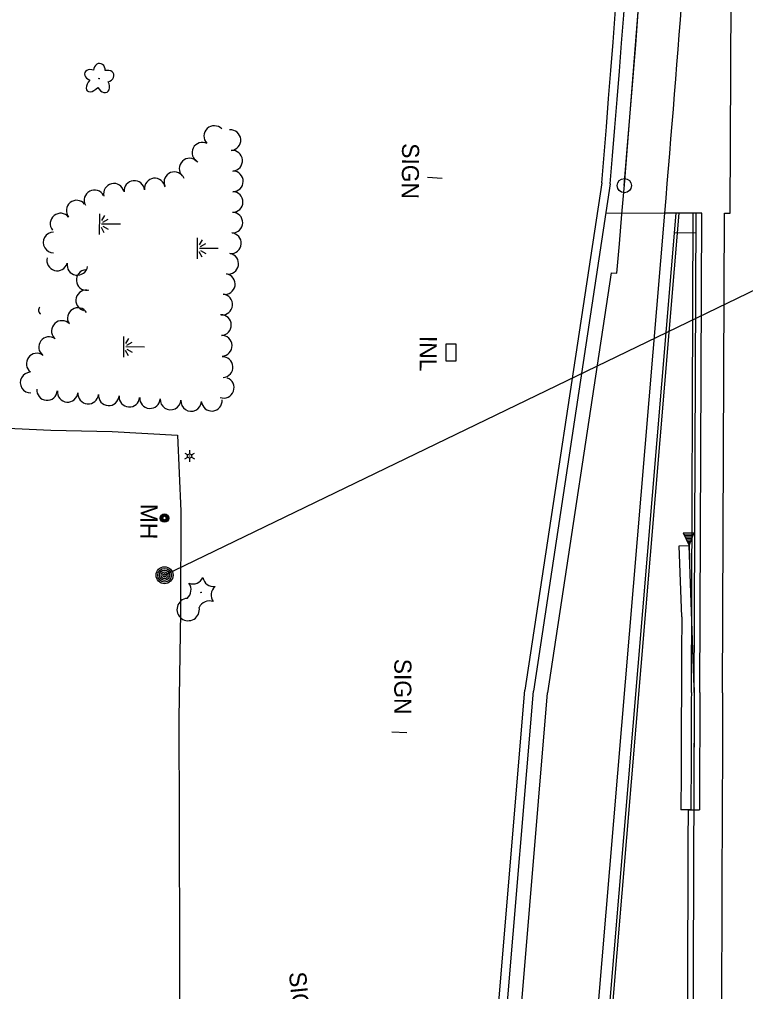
# Model space of a CAD drawing. Extents: x 588843 to 2552415, y 180129 to 269402.
# Drawn here: x 593702.8 to 593958.1, y 186350.4 to 186692.3 of the extents above; entities that cross this region are included whole.
import ezdxf

# ---------------------------------------------------------------- set-up
doc = ezdxf.new("R2010")
doc.units = 0
for name, color, linetype in [('Default', 7, 'Continuous'), ('E_DRN', 7, 'Continuous'), ('E_DRN_Text', 7, 'Continuous'), ('E_DWY', 7, 'Continuous'), ('E_LAND_TreeLine_P', 7, 'Continuous'), ('E_LAND_Vegetation', 7, 'Continuous'), ('E_LTG', 7, 'Continuous'), ('E_SGN', 7, 'Continuous'), ('E_SGN_Text', 7, 'Continuous'), ('E_UTL_MH', 7, 'Continuous'), ('E_UTL_MH_Text', 7, 'Continuous'), ('E_UTL_SAN_UG', 7, 'Continuous'), ('E_WTR_Wetland', 7, 'Continuous'), ('P_ALI_100', 7, 'Continuous'), ('P_ALI_50_TPI', 7, 'Continuous'), ('P_BMGRD', 7, 'Continuous'), ('P_DRN_SS_UG', 7, 'Continuous'), ('P_RDWY_BarrierConc', 7, 'Continuous'), ('P_RDWY_C_and_G', 7, 'Continuous'), ('P_RDWY_C_and_GBack', 7, 'Continuous'), ('P_RDWY_C_and_GFace', 7, 'Continuous'), ('P_RDWY_PavtEdge', 7, 'Continuous'), ('P_RDWY_ShldAgg', 7, 'Continuous'), ('P_RDWY_ShldPaved', 7, 'Continuous')]:
    doc.layers.add(name, color=color, linetype=linetype)

# ---------------------------------------------------------------- blocks, each defined once
blk = doc.blocks.new('SIGN')
at = {"layer": 'Default'}
blk.add_text('SIGN', height=12, dxfattribs=at).set_placement((-18.55, -6))
blk = doc.blocks.new('LPOL')
at = {"layer": 'Default'}
for p, q in [((-4, 0), (-1.5, 0)), ((-0.75, 1.3), (-2, 3.46)), ((0.75, 1.3), (2, 3.46)), ((1.5, 0), (4, 0)), ((-2, -3.46), (-0.75, -1.3)), ((2, -3.46), (0.75, -1.3))]:
    blk.add_line(p, q, dxfattribs=at)
for radius in [1.5, 1.5, 1.5, 0.125]:
    blk.add_circle((0, 0), radius, dxfattribs=at)
blk = doc.blocks.new('CTRE')
at = {"layer": 'Default'}
blk.add_circle((0, 0), 0.223, dxfattribs=at)
for centre, start, end in [((-11.97, 8.96), 280.2067, 5.97162), ((1.81, 14.92), 220.21132, 305.97623), ((13.83, 5.89), 160.21133, 245.97624), ((-13.83, -5.9), 340.21132, 65.97623), ((12.03, -9.04), 185.92721, 100.25111), ((-1.81, -14.93), 40.21133, 125.97624)]:
    blk.add_arc(centre, 7.87, start, end, dxfattribs=at)
blk = doc.blocks.new('MHT')
at = {"layer": 'E_UTL_MH_Text'}
blk.add_text('MH', height=12, dxfattribs=at).set_placement((-9.81, -6))
blk = doc.blocks.new('MHO')
at = {"layer": 'Default'}
for centre, radius in [((0.08, -0.12), 3), ((0.08, -0.12), 2.43), ((0.07, -0.15), 1.94), ((0.02, -0.16), 1.21)]:
    blk.add_circle(centre, radius, dxfattribs=at)
blk = doc.blocks.new('INLT_22')
at = {"layer": 'E_DRN_Text'}
blk.add_text('INL', height=12, dxfattribs=at).set_placement((-11.03, -6))
blk = doc.blocks.new('CULV2')
at = {"layer": 'E_DRN'}
blk.add_arc((19.7, 14.8), 24.6, 216.8699, 323.1301, dxfattribs=at)
blk = doc.blocks.new('DTRE')
at = {"layer": 'Default'}
blk.add_circle((-0.18, 0), 0.183, dxfattribs=at)
for centre, major_axis, ratio in [((-1.87, 5.32), (1.36, -4.98), 0.782863), ((4.06, 2.74), (-5.27, -2.93), 0.691916), ((-5.87, 0.15), (4.93, -0.12), 0.832022), ((-2.49, -5.24), (1.8, 4.86), 0.716896), ((3.54, -3.71), (-5.01, 4.58), 0.560249)]:
    blk.add_ellipse(centre, major_axis=major_axis, ratio=ratio, start_param=1.570796, end_param=4.712389, dxfattribs=at)
blk = doc.blocks.new('MAR')
at = {"layer": 'Default'}
for p, q in [((-0.02, 14.83), (-0.02, 1.62)), ((-7.33, 0), (7.23, 0)), ((-6.08, 3.52), (-2.46, 1.46)), ((-1.37, 2.38), (-3.54, 6.17)), ((1.39, 2.38), (3.55, 6.17)), ((6.1, 3.52), (2.47, 1.46))]:
    blk.add_line(p, q, dxfattribs=at)

msp = doc.modelspace()

# ---------------------------------------------------------------- linework, layer by layer
at = {"layer": 'E_DRN'}
msp.add_lwpolyline([(593852.79, 186572.14), (593852.84, 186578.21), (593856.23, 186578.18), (593856.17, 186572.11), (593852.79, 186572.14)], close=True, dxfattribs=at)
at = {"layer": 'E_DWY'}
msp.add_lwpolyline([(593691.75, 186552.08), (593692.17, 186550.27), (593692.81, 186549.4), (593696.11, 186548.65), (593713.81, 186547.81), (593735.44, 186547.41), (593758.31, 186546.06), (593759.53, 186519.34), (593759.38, 186483.93), (593758.86, 186446.35), (593758.89, 186410.14), (593759.07, 186363.78), (593758.91, 186319.14), (593758.71, 186277.58), (593758.99, 186233.19), (593758.98, 186173.88), (593758.89, 186133.64), (593758.82, 186113.71)], dxfattribs=at)
at = {"layer": 'E_LAND_TreeLine_P'}
for centre, start, end in [((593771.27, 186651.28), 43.522, 223.522), ((593776.98, 186649.85), 274.6697, 94.6697), ((593767.12, 186645.45), 63.3681, 243.3681), ((593762.61, 186639.87), 44.4284, 224.4284), ((593777.57, 186642.61), 274.6697, 94.6697), ((593750.39, 186632.82), 7.1119, 187.1119), ((593757.26, 186635.04), 21.2362, 201.2362), ((593777.84, 186635.36), 269.2586, 89.2586), ((593735.99, 186630.99), 12.9564, 192.9564), ((593743.17, 186631.98), 5.6503, 185.6503), ((593729.17, 186628.68), 27.8349, 207.8349), ((593777.75, 186628.1), 269.2586, 89.2586), ((593722.89, 186625.07), 38.9719, 218.9719), ((593717.24, 186620.5), 38.9719, 218.9719), ((593777.66, 186620.83), 269.2586, 89.2586), ((593714.78, 186613.84), 90.4834, 270.4834), ((593777.14, 186613.59), 265.8121, 85.8121), ((593776.21, 186606.39), 260.3841, 80.3841), ((593716.07, 186607.52), 164.2452, 344.2452), ((593723.16, 186605.97), 170.3512, 350.3512), ((593726.4, 186600.65), 94.8751, 274.8751), ((593775, 186599.23), 260.3841, 80.3841), ((593726.26, 186593.48), 75.1332, 255.1332), ((593774.08, 186592.03), 264.8412, 84.8412), ((593723.31, 186587.26), 32.1873, 212.1873), ((593717.68, 186582.72), 42.9636, 222.9636), ((593773.65, 186584.79), 271.9495, 91.9495), ((593713.19, 186577.06), 53.2829, 233.2829), ((593773.9, 186577.54), 271.9495, 91.9495), ((593708.85, 186571.24), 53.2829, 233.2829), ((593774.23, 186570.02), 273.2683, 93.2683), ((593706.69, 186564.57), 91.7026, 271.7026), ((593774.61, 186562.77), 250.2508, 70.2508), ((593712.48, 186561.97), 175.0155, 355.0155), ((593719.72, 186561.34), 175.0155, 355.0155), ((593726.95, 186560.71), 175.0155, 355.0155), ((593734.19, 186560.11), 176.0886, 356.0886), ((593741.43, 186559.61), 176.0886, 356.0886), ((593748.68, 186559.12), 176.0886, 356.0886), ((593755.93, 186558.62), 176.0939, 356.0939), ((593763.17, 186558.13), 176.0939, 356.0939), ((593770.41, 186558.19), 185.3807, 5.3807)]:
    msp.add_arc(centre, 3.63, start, end, dxfattribs=at)
at = {"layer": 'E_SGN'}
for points in [[(593846.29, 186636.86), (593851.41, 186636.43)], [(593833.72, 186441.71), (593838.97, 186441.46)]]:
    msp.add_lwpolyline(points, dxfattribs=at)
at = {"layer": 'E_UTL_SAN_UG'}
for radius in [2.98, 2.4, 1.8, 1.2, 0.6]:
    msp.add_circle((593753.81, 186496.81), radius, dxfattribs=at)
at = {"layer": 'P_ALI_100'}
msp.add_arc((585943.39, 187301.64), 8000, 355.21188, 359.769059, dxfattribs=at)
at = {"layer": 'P_ALI_50_TPI'}
msp.add_circle((593915.48, 186633.87), 2.5, dxfattribs=at)
at = {"layer": 'P_BMGRD'}
for p, q in [((593936.11, 186511.75), (593940.05, 186511.9)), ((593936.11, 186511.75), (593938.25, 186507.32)), ((593936.34, 186511.26), (593939.85, 186511.39)), ((593936.58, 186510.76), (593939.65, 186510.88)), ((593936.82, 186510.27), (593939.45, 186510.37)), ((593938.25, 186507.32), (593940.05, 186511.9)), ((593937.06, 186509.78), (593939.25, 186509.86)), ((593937.3, 186509.29), (593939.05, 186509.36)), ((593937.54, 186508.8), (593938.85, 186508.85)), ((593937.77, 186508.31), (593938.65, 186508.34)), ((593938.01, 186507.81), (593938.45, 186507.83)), ((593938.25, 186507.32), (593938.45, 186502.06)), ((593940.06, 186457.31), (593938.26, 186507.32))]:
    msp.add_line(p, q, dxfattribs=at)
for start, end in [(179.76831, 179.7787215), (179.7787215, 179.7862784)]:
    msp.add_arc((731518.05, 185900.98), 137579.12, start, end, dxfattribs=at)
at = {"layer": 'P_DRN_SS_UG'}
msp.add_line((593753.81, 186496.81), (594183.81, 186704.8), dxfattribs=at)
at = {"layer": 'P_RDWY_BarrierConc'}
msp.add_line((593937.89, 186414.27), (593941.89, 186414.25), dxfattribs=at)
for radius, end in [(137581.12, 180.0810951), (137579.12, 180.081095)]:
    msp.add_arc((731518.05, 185900.98), radius, 179.7862412, end, dxfattribs=at)
at = {"layer": 'P_RDWY_C_and_G'}
for p, q in [((593906.31, 186344.74), (593929.72, 186624.21)), ((593942.73, 186624.16), (593929.72, 186624.21)), ((593942.73, 186624.16), (593931.73, 186624.2)), ((593942.05, 186455.51), (593942.73, 186624.16))]:
    msp.add_line(p, q, dxfattribs=at)
msp.add_arc((731518.05, 185900.98), 137577.12, 179.769059, 179.7862412, dxfattribs=at)
at = {"layer": 'P_RDWY_C_and_GBack'}
for p, q in [((593911.3, 186344.41), (593934.74, 186624.19)), ((593939.05, 186455.52), (593939.73, 186624.17))]:
    msp.add_line(p, q, dxfattribs=at)
msp.add_arc((731518.05, 185900.98), 137580.12, 179.769059, 179.7862412, dxfattribs=at)
at = {"layer": 'P_RDWY_C_and_GFace'}
for p, q in [((593910.3, 186344.46), (593933.73, 186624.19)), ((593940.05, 186455.52), (593940.73, 186624.17)), ((593940.7, 186617.17), (593933.15, 186617.2))]:
    msp.add_line(p, q, dxfattribs=at)
msp.add_arc((731518.05, 185900.98), 137579.12, 179.769059, 179.7862412, dxfattribs=at)
at = {"layer": 'P_RDWY_PavtEdge'}
for p, q in [((593952.73, 186624.12), (593957.54, 187818.84)), ((593929.71, 186624.19), (593908.93, 186624.02)), ((593950.05, 186455.48), (593950.73, 186624.13)), ((593950.73, 186624.13), (593952.73, 186624.12)), ((593910.84, 186603.19), (593888.49, 186455.5)), ((593910.84, 186603.19), (593912.83, 186603.02)), ((593934.76, 186507.2), (593938.25, 186507.32)), ((593935.66, 186482.17), (593934.76, 186507.2)), ((593870.53, 186241.1), (593888.49, 186455.5)), ((593938.89, 186414.26), (593935.39, 186414.27))]:
    msp.add_line(p, q, dxfattribs=at)
for centre, radius, start, end in [((585943.39, 187301.64), 8000, 354.990105, 359.769059), ((585943.39, 187301.64), 8015, 355.151389, 357.551942), ((731518.05, 185900.98), 137583.62, 179.7579651, 179.7862412), ((731518.05, 185900.98), 137569.12, 179.769059, 180.0933637)]:
    msp.add_arc(centre, radius, start, end, dxfattribs=at)
at = {"layer": 'P_RDWY_ShldAgg'}
for p in [(593907.53, 186634.8), (593862.55, 186241.68)]:
    msp.add_line(p, (593880.54, 186456.43), dxfattribs=at)
msp.add_arc((585943.39, 187301.64), 7992, 355.213789, 359.769059, dxfattribs=at)
at = {"layer": 'P_RDWY_ShldPaved'}
for p in [(593910.51, 186634.45), (593865.49, 186240.75)]:
    msp.add_line(p, (593883.52, 186456.08), dxfattribs=at)
msp.add_arc((585943.39, 187301.64), 7995, 355.213073, 359.769059, dxfattribs=at)

# ---------------------------------------------------------------- block references
at = {"layer": 'E_DRN', "xscale": 0.060918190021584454, "yscale": 0.06091819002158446, "rotation": -85.62904440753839}
msp.add_blockref('CULV2', (593710, 186591.1), dxfattribs=at)
at = {"layer": 'E_DRN_Text', "xscale": 0.5, "yscale": 0.5, "rotation": -90.39883281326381}
msp.add_blockref('INLT_22', (593846.53, 186575.47), dxfattribs=at)
at = {"layer": 'E_LAND_Vegetation'}
for name, p, xscale, yscale, rotation in [('DTRE', (593730.8, 186671.43), 0.5, 0.5, -90.39883281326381), ('CTRE', (593766.65, 186490.76), 0.49999999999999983, 0.4999999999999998, -90.18477185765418)]:
    msp.add_blockref(name, p, dxfattribs=dict(at, xscale=xscale, yscale=yscale, rotation=rotation))
at = {"layer": 'E_LTG', "xscale": 0.49999999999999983, "yscale": 0.4999999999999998, "rotation": -90.18477185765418}
msp.add_blockref('LPOL', (593762.62, 186538.75), dxfattribs=at)
at = {"layer": 'E_SGN_Text'}
for p, xscale, yscale, rotation in [((593840.26, 186639.5), 0.5, 0.5, -90.39883281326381), ((593837.58, 186458.15), 0.49999999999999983, 0.4999999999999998, -90.18477185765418), ((593801.42, 186348.08), 0.4999999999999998, 0.4999999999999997, -84.33700075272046)]:
    msp.add_blockref('SIGN', p, dxfattribs=dict(at, xscale=xscale, yscale=yscale, rotation=rotation))
at = {"layer": 'E_UTL_MH', "xscale": 0.5, "yscale": 0.5, "rotation": -90.6534731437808}
msp.add_blockref('MHO', (593753.87, 186516.96), dxfattribs=at)
at = {"layer": 'E_UTL_MH_Text', "xscale": 0.5, "yscale": 0.5, "rotation": -90.6534731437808}
msp.add_blockref('MHT', (593748.35, 186517.02), dxfattribs=at)
at = {"layer": 'E_WTR_Wetland', "xscale": 0.5, "yscale": 0.5, "rotation": -90.39883281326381}
for p in [(593730.88, 186620.32), (593765.25, 186611.77), (593739.37, 186577.09)]:
    msp.add_blockref('MAR', p, dxfattribs=at)

doc.saveas('drawing.dxf')
